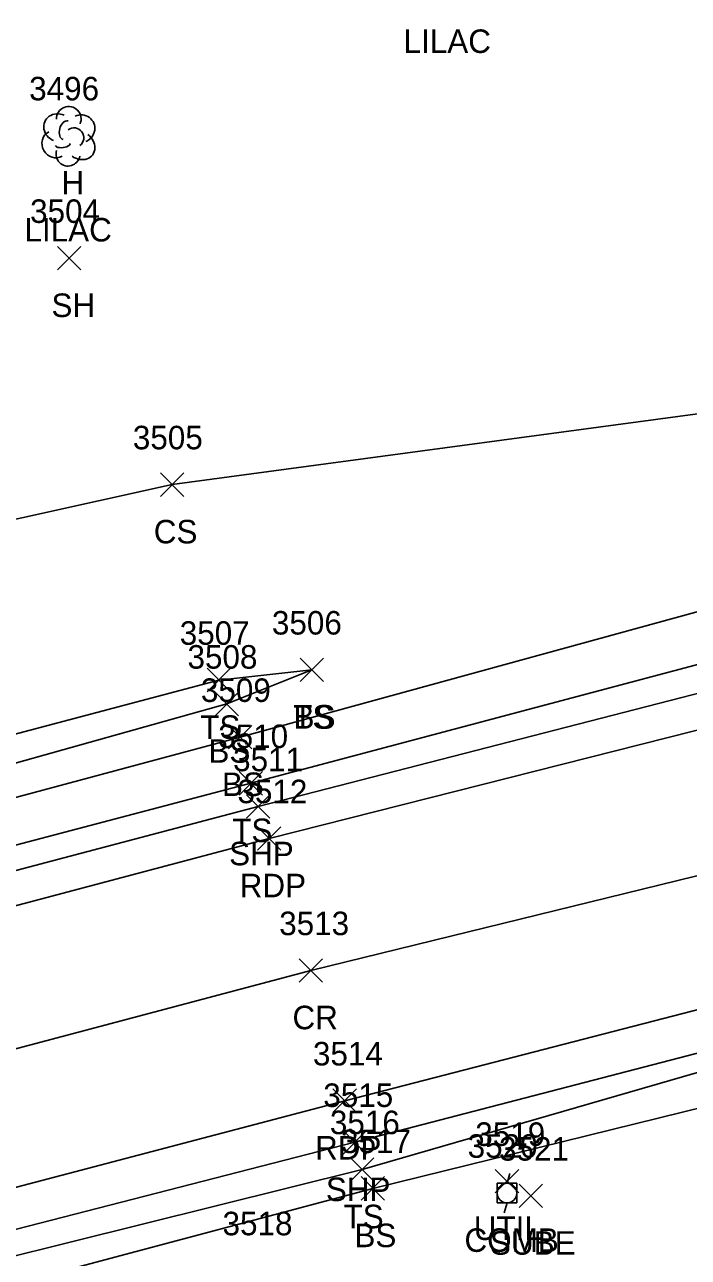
# Model space of a CAD drawing. Extents: x 1520648 to 1523413, y 732854 to 735518.
# Drawn here: x 1521541.1 to 1521597.6, y 733602.4 to 733707.2 of the extents above; entities that cross this region are included whole.
import ezdxf

# ---------------------------------------------------------------- set-up
doc = ezdxf.new("R2010")
doc.units = 0
for name, color, linetype in [('L_A', 7, 'Continuous'), ('L_C', 7, 'Continuous'), ('L_I', 7, 'Continuous'), ('L_TIC', 7, 'Continuous'), ('LELB', 7, 'Continuous'), ('LTD', 7, 'Continuous'), ('P_A', 7, 'Continuous'), ('P_I', 7, 'Continuous'), ('P_TIC', 7, 'Continuous'), ('PET', 7, 'Continuous'), ('PRC', 7, 'Continuous'), ('PSP', 7, 'Continuous'), ('S_I', 7, 'Continuous'), ('U_A', 7, 'Continuous'), ('U_I', 7, 'Continuous'), ('U_TIC', 7, 'Continuous'), ('UDEFAULT', 7, 'Continuous'), ('UP', 7, 'Continuous')]:
    doc.layers.add(name, color=color, linetype=linetype)

msp = doc.modelspace()

# ---------------------------------------------------------------- linework, layer by layer
at = {"layer": 'L_TIC'}
for points in [[(1521543.92, 733686.37), (1521545.92, 733688.37)], [(1521545.92, 733686.37), (1521543.92, 733688.37)], [(1521552.67, 733667.12), (1521554.67, 733669.12)], [(1521554.67, 733667.12), (1521552.67, 733669.12)], [(1521564.56, 733651.37), (1521566.56, 733653.37)], [(1521566.56, 733651.37), (1521564.56, 733653.37)], [(1521564.56, 733651.37), (1521566.56, 733653.37)], [(1521566.56, 733651.37), (1521564.56, 733653.37)], [(1521556.65, 733650.5), (1521558.65, 733652.5)], [(1521558.65, 733650.5), (1521556.65, 733652.5)], [(1521557.32, 733648.47), (1521559.32, 733650.47)], [(1521559.32, 733648.47), (1521557.32, 733650.47)], [(1521558.46, 733645.64), (1521560.46, 733647.64)], [(1521560.46, 733645.64), (1521558.46, 733647.64)], [(1521559.37, 733641.72), (1521561.37, 733643.72)], [(1521561.37, 733641.72), (1521559.37, 733643.72)], [(1521568.84, 733608.89), (1521570.84, 733610.89)], [(1521570.84, 733608.89), (1521568.84, 733610.89)], [(1521569.74, 733607.28), (1521571.74, 733609.28)], [(1521571.74, 733607.28), (1521569.74, 733609.28)]]:
    msp.add_lwpolyline(points, dxfattribs=at)
at = {"layer": 'LELB'}
for points in [[(1521685.16, 733676.19), (1521649.35, 733666.1), (1521610.03, 733655.91), (1521560.37, 733642.72), (1521505.12, 733628.18), (1521444.07, 733615.08), (1521437.41, 733615.5), (1521435.25, 733618.63), (1521426.81, 733622.91), (1521422.63, 733630.43), (1521418.08, 733649.02), (1521412.62, 733675.01), (1521409.22, 733691.67), (1521405.08, 733717.72)], [(1521693.26, 733695.59), (1521688.32, 733685.54), (1521680.28, 733679.65), (1521649.04, 733669.16), (1521609.27, 733660.31), (1521559.46, 733646.64), (1521504.54, 733631.91), (1521444.02, 733616.61)], [(1521651.51, 733690.56), (1521606.39, 733675.21), (1521553.67, 733668.12), (1521496.49, 733655.47), (1521458.55, 733648.55)], [(1521886.12, 733515.05), (1521875.14, 733547.35), (1521860.86, 733585.06), (1521846.49, 733620.57), (1521828.87, 733649.15), (1521812.54, 733668.86), (1521809.11, 733672.39), (1521801.66, 733672.79), (1521790.92, 733669.52), (1521765.55, 733662.98), (1521730.32, 733653.15), (1521692.67, 733643.18), (1521658.49, 733634.29), (1521618.74, 733624.02), (1521569.84, 733609.89), (1521513.97, 733596.01), (1521446.41, 733578.79), (1521398.39, 733566.29), (1521367.26, 733558.11), (1521307.77, 733542.6)], [(1521879.84, 733511.18), (1521868.37, 733545.03), (1521852.96, 733582.16), (1521839.72, 733617.96), (1521822.84, 733645.34), (1521811.24, 733661.87), (1521806.64, 733667.18), (1521807.84, 733668.63), (1521807.72, 733669.91), (1521803.6, 733669.51), (1521796.92, 733667.03), (1521791.88, 733664.56), (1521768.96, 733651.98), (1521733.27, 733640.42), (1521696.36, 733629.32), (1521662.08, 733622), (1521619.41, 733620.27), (1521570.74, 733608.28), (1521513.84, 733593.12), (1521446.76, 733575.98), (1521400.95, 733553.88), (1521370.39, 733548.57), (1521314.23, 733532.31)], [(1521565.56, 733652.37), (1521557.65, 733651.5), (1521502.82, 733636.98), (1521465.25, 733627.96), (1521442.61, 733621.51), (1521435.25, 733618.63)], [(1521565.56, 733652.37), (1521558.32, 733649.47), (1521503.71, 733634.18), (1521443.79, 733618.19), (1521444.02, 733616.61)]]:
    msp.add_lwpolyline(points, dxfattribs=at)
at = {"layer": 'LTD'}
msp.add_line((1521544.83, 733697.79), (1521544.83, 733697.79), dxfattribs=at)
msp.add_line((1521544.83, 733697.79), (1521544.83, 733697.79), dxfattribs=at)
msp.add_arc((1521544.88, 733699.22), 1.05, 335.5272, 180.9563, dxfattribs=at)
for centre, major_axis, ratio, start_param, end_param in [((1521544.04, 733698.45), (1.21, -0.51), 0.895232, 1.570796, 4.712389), ((1521545.87, 733698.37), (-1.14, -0.48), 0.949671, 1.570796, 4.712389), ((1521544.62, 733698.25), (-0.208, -0.792), 0.645439, 3.141593, 6.283185), ((1521545.33, 733697.62), (-0.5, 0.667), 0.989748, 3.141593, 6.283185), ((1521543.75, 733697.08), (0.58, -1.04), 0.959034, 3.141593, 6.283185), ((1521544.37, 733697.04), (-0.625, -0.083), 0.423636, 0, 3.141593), ((1521545.83, 733696.96), (-1.09, 0.79), 0.841452, 1.570796, 4.712389), ((1521544.83, 733696.29), (0.26, 1.06), 0.942809, 1.570796, 4.712389)]:
    msp.add_ellipse(centre, major_axis=major_axis, ratio=ratio, start_param=start_param, end_param=end_param, dxfattribs=at)
at = {"layer": 'P_TIC'}
for points in [[(1521559.99, 733639.75), (1521561.99, 733641.75)], [(1521561.99, 733639.75), (1521559.99, 733641.75)], [(1521560.93, 733637.03), (1521562.93, 733639.03)], [(1521562.93, 733637.03), (1521560.93, 733639.03)], [(1521564.47, 733625.81), (1521566.47, 733627.81)], [(1521566.47, 733625.81), (1521564.47, 733627.81)], [(1521567.35, 733614.73), (1521569.35, 733616.73)], [(1521569.35, 733614.73), (1521567.35, 733616.73)], [(1521568.22, 733611.2), (1521570.22, 733613.2)], [(1521570.22, 733611.2), (1521568.22, 733613.2)]]:
    msp.add_lwpolyline(points, dxfattribs=at)
at = {"layer": 'PET'}
for points in [[(1521738.04, 733684.33), (1521683.5, 733669.74), (1521650.63, 733660.94), (1521611.66, 733650.62), (1521561.93, 733638.03), (1521506.75, 733623.4), (1521441.41, 733606.41), (1521359.51, 733585.39), (1521298.08, 733569.34)], [(1521729.46, 733658.42), (1521691.16, 733648.14), (1521656.53, 733638.84), (1521617.41, 733628.38), (1521568.35, 733615.73), (1521513, 733601.18), (1521444.83, 733583.68), (1521397.05, 733571.19), (1521365.83, 733563.19), (1521305.64, 733547.24)]]:
    msp.add_lwpolyline(points, dxfattribs=at)
at = {"layer": 'PRC'}
msp.add_lwpolyline([(1521726.09, 733669.37), (1521688.17, 733658.56), (1521653.92, 733649.44), (1521614.5, 733638.83), (1521565.47, 733626.81), (1521509.77, 733612.04), (1521443.86, 733595.11), (1521394.65, 733582.12), (1521363.3, 733574.52), (1521301.52, 733558.53)], dxfattribs=at)
at = {"layer": 'PSP'}
for points in [[(1521736.06, 733688.52), (1521682.58, 733672.91), (1521649.96, 733663.85), (1521610.58, 733653.51), (1521560.99, 733640.75), (1521505.9, 733626.2), (1521443.88, 733610.24), (1521377.31, 733593.37), (1521358.34, 733588.53), (1521296.5, 733572.12)], [(1521803.81, 733674.87), (1521790.84, 733671.78), (1521765.17, 733664.41), (1521730.05, 733655.17), (1521692.36, 733644.77), (1521657.88, 733635.55), (1521618.43, 733624.98), (1521569.22, 733612.2), (1521513.6, 733597.91), (1521446.12, 733580.35), (1521397.77, 733567.66), (1521366.85, 733559.74), (1521307.16, 733544.25)]]:
    msp.add_lwpolyline(points, dxfattribs=at)
at = {"layer": 'U_TIC'}
for points in [[(1521583.18, 733606.64), (1521585.18, 733608.64)], [(1521585.18, 733606.64), (1521583.18, 733608.64)]]:
    msp.add_lwpolyline(points, dxfattribs=at)
at = {"layer": 'UDEFAULT'}
for points in [[(1521581.16, 733607.89), (1521583.16, 733609.89)], [(1521583.16, 733607.89), (1521581.16, 733609.89)]]:
    msp.add_lwpolyline(points, dxfattribs=at)
at = {"layer": 'UP'}
for p, q in [((1521582.41, 733609.54), (1521582.16, 733608.71)), ((1521581.32, 733607.04), (1521581.32, 733608.71)), ((1521581.32, 733608.71), (1521582.99, 733608.71)), ((1521582.99, 733608.71), (1521582.99, 733607.04)), ((1521582.99, 733607.04), (1521581.32, 733607.04)), ((1521581.91, 733606.21), (1521582.16, 733607.04)), ((1521582.16, 733607.88), (1521582.16, 733607.88))]:
    msp.add_line(p, q, dxfattribs=at)
msp.add_circle((1521582.16, 733607.88), 0.833, dxfattribs=at)

# ---------------------------------------------------------------- texts
at = {"layer": 'L_A'}
for s, p in [('H', (1521544.26, 733692.79)), ('SH', (1521543.41, 733682.37)), ('CS', (1521552.11, 733663.12)), ('TS', (1521563.97, 733647.37)), ('BS', (1521564, 733647.37)), ('TS', (1521556.06, 733646.5)), ('BS', (1521556.76, 733644.47)), ('BS', (1521557.91, 733641.64)), ('TS', (1521558.78, 733637.72)), ('TS', (1521568.25, 733604.89)), ('BS', (1521569.18, 733603.28))]:
    msp.add_text(s, height=2, dxfattribs=at).set_placement(p)
at = {"layer": 'L_C'}
for p in [(1521573.36, 733704.82), (1521541.11, 733688.79)]:
    msp.add_text('LILAC', height=2, dxfattribs=at).set_placement(p)
at = {"layer": 'L_I'}
for s, p in [('3496', (1521541.51, 733700.79)), ('3504', (1521541.59, 733690.37)), ('3505', (1521550.33, 733671.12)), ('3506', (1521562.16, 733655.37)), ('3506', (1521562.16, 733655.37)), ('3507', (1521554.32, 733654.5)), ('3508', (1521554.98, 733652.47)), ('3509', (1521556.12, 733649.64)), ('3510', (1521557.59, 733645.72)), ('3516', (1521567.09, 733612.89)), ('3517', (1521568.04, 733611.28))]:
    msp.add_text(s, height=2, dxfattribs=at).set_placement(p)
at = {"layer": 'P_A'}
for s, p in [('SHP', (1521558.52, 733635.75)), ('RDP', (1521559.42, 733633.03)), ('CR', (1521563.91, 733621.81)), ('RDP', (1521565.83, 733610.73)), ('SHP', (1521566.75, 733607.2))]:
    msp.add_text(s, height=2, dxfattribs=at).set_placement(p)
at = {"layer": 'P_I'}
for s, p in [('3511', (1521558.86, 733643.75)), ('3512', (1521559.23, 733641.03)), ('3513', (1521562.78, 733629.81)), ('3514', (1521565.65, 733618.73)), ('3515', (1521566.53, 733615.2))]:
    msp.add_text(s, height=2, dxfattribs=at).set_placement(p)
at = {"layer": 'S_I'}
msp.add_text('3518', height=2, dxfattribs=at).set_placement((1521557.96, 733604.29))
at = {"layer": 'U_A'}
for s, p in [('COMB', (1521578.54, 733602.88)), ('UTIL', (1521579.33, 733603.89)), ('SUBE', (1521580.71, 733602.64))]:
    msp.add_text(s, height=2, dxfattribs=at).set_placement(p)
at = {"layer": 'U_I'}
for s, p in [('3519', (1521579.46, 733611.89)), ('3520', (1521578.81, 733610.88)), ('3521', (1521581.48, 733610.64))]:
    msp.add_text(s, height=2, dxfattribs=at).set_placement(p)

doc.saveas('drawing.dxf')
